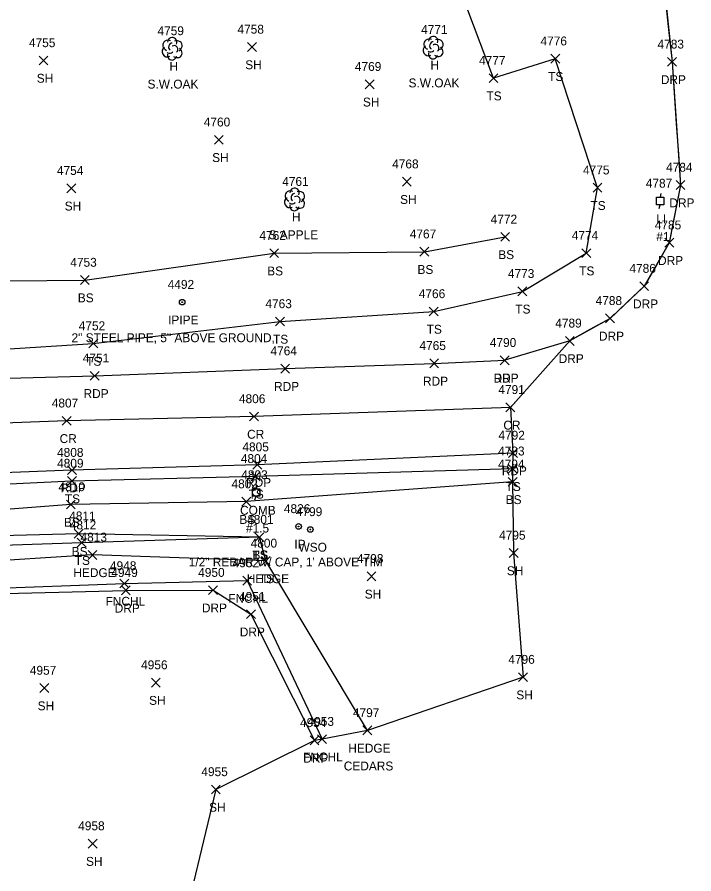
# Model space of a CAD drawing. Extents: x 1472233 to 1475777, y 540726 to 543442.
# Drawn here: x 1475088.3 to 1475240.6, y 541610.2 to 541803 of the extents above; entities that cross this region are included whole.
import ezdxf

# ---------------------------------------------------------------- set-up
doc = ezdxf.new("R2010")
doc.units = 0
for name, color, linetype in [('L_A', 7, 'Continuous'), ('L_C', 7, 'Continuous'), ('L_I', 7, 'Continuous'), ('L_TIC', 7, 'Continuous'), ('LAHR', 7, 'Continuous'), ('LELB', 7, 'Continuous'), ('LFNC', 7, 'Continuous'), ('LSOGP', 7, 'Continuous'), ('LTD', 7, 'Continuous'), ('M_A', 7, 'Continuous'), ('M_C', 7, 'Continuous'), ('M_I', 7, 'Continuous'), ('MPIP', 7, 'Continuous'), ('MPIR', 7, 'Continuous'), ('P_A', 7, 'Continuous'), ('P_I', 7, 'Continuous'), ('P_TIC', 7, 'Continuous'), ('PET', 7, 'Continuous'), ('PRC', 7, 'Continuous'), ('R_A', 7, 'Continuous'), ('R_I', 7, 'Continuous'), ('R_TIC', 7, 'Continuous'), ('RDP', 7, 'Continuous'), ('U_A', 7, 'Continuous'), ('U_C', 7, 'Continuous'), ('U_I', 7, 'Continuous'), ('ULP', 7, 'Continuous'), ('UP', 7, 'Continuous'), ('UWV', 7, 'Continuous')]:
    doc.layers.add(name, color=color, linetype=linetype)

msp = doc.modelspace()

# ---------------------------------------------------------------- linework, layer by layer
at = {"layer": 'L_TIC'}
for points in [[(1475140.15, 541795.25), (1475142.15, 541797.25)], [(1475142.15, 541795.25), (1475140.15, 541797.25)], [(1475093.23, 541792.21), (1475095.23, 541794.21)], [(1475095.23, 541792.21), (1475093.23, 541794.21)], [(1475208.4, 541792.6), (1475210.4, 541794.6)], [(1475210.4, 541792.6), (1475208.4, 541794.6)], [(1475194.51, 541788.24), (1475196.51, 541790.24)], [(1475196.51, 541788.24), (1475194.51, 541790.24)], [(1475166.63, 541786.86), (1475168.63, 541788.86)], [(1475168.63, 541786.86), (1475166.63, 541788.86)], [(1475132.7, 541774.37), (1475134.7, 541776.37)], [(1475134.7, 541774.37), (1475132.7, 541776.37)], [(1475175.01, 541764.94), (1475177.01, 541766.94)], [(1475177.01, 541764.94), (1475175.01, 541766.94)], [(1475099.52, 541763.46), (1475101.52, 541765.46)], [(1475101.52, 541763.46), (1475099.52, 541765.46)], [(1475217.91, 541763.58), (1475219.91, 541765.58)], [(1475219.91, 541763.58), (1475217.91, 541765.58)], [(1475197.13, 541752.53), (1475199.13, 541754.53)], [(1475199.13, 541752.53), (1475197.13, 541754.53)], [(1475178.96, 541749.19), (1475180.96, 541751.19)], [(1475180.96, 541749.19), (1475178.96, 541751.19)], [(1475145.14, 541748.86), (1475147.14, 541750.86)], [(1475147.14, 541748.86), (1475145.14, 541750.86)], [(1475215.38, 541748.87), (1475217.38, 541750.87)], [(1475217.38, 541748.87), (1475215.38, 541750.87)], [(1475102.53, 541742.81), (1475104.53, 541744.81)], [(1475104.53, 541742.81), (1475102.53, 541744.81)], [(1475201, 541740.28), (1475203, 541742.28)], [(1475203, 541740.28), (1475201, 541742.28)], [(1475181.05, 541735.75), (1475183.05, 541737.75)], [(1475183.05, 541735.75), (1475181.05, 541737.75)], [(1475146.48, 541733.5), (1475148.48, 541735.5)], [(1475148.48, 541733.5), (1475146.48, 541735.5)], [(1475104.43, 541728.54), (1475106.43, 541730.54)], [(1475106.43, 541728.54), (1475104.43, 541730.54)], [(1475198.81, 541700.36), (1475200.81, 541702.36)], [(1475200.81, 541700.36), (1475198.81, 541702.36)], [(1475099.64, 541697.61), (1475101.64, 541699.61)], [(1475101.64, 541697.61), (1475099.64, 541699.61)], [(1475140.98, 541698.66), (1475142.98, 541700.66)], [(1475142.98, 541698.66), (1475140.98, 541700.66)], [(1475198.8, 541697.42), (1475200.8, 541699.42)], [(1475200.8, 541697.42), (1475198.8, 541699.42)], [(1475099.4, 541692.32), (1475101.4, 541694.32)], [(1475101.4, 541692.32), (1475099.4, 541694.32)], [(1475138.88, 541692.97), (1475140.88, 541694.97)], [(1475140.88, 541692.97), (1475138.88, 541694.97)], [(1475101.14, 541685.75), (1475103.14, 541687.75)], [(1475103.14, 541685.75), (1475101.14, 541687.75)], [(1475101.85, 541683.73), (1475103.85, 541685.73)], [(1475103.85, 541683.73), (1475101.85, 541685.73)], [(1475141.83, 541684.97), (1475143.83, 541686.97)], [(1475143.83, 541684.97), (1475141.83, 541686.97)], [(1475141.83, 541684.97), (1475143.83, 541686.97)], [(1475143.83, 541684.97), (1475141.83, 541686.97)], [(1475104.26, 541680.99), (1475106.26, 541682.99)], [(1475106.26, 541680.99), (1475104.26, 541682.99)], [(1475143.28, 541679.63), (1475145.28, 541681.63)], [(1475145.28, 541679.63), (1475143.28, 541681.63)], [(1475143.28, 541679.63), (1475145.28, 541681.63)], [(1475145.28, 541679.63), (1475143.28, 541681.63)], [(1475199.02, 541681.42), (1475201.02, 541683.42)], [(1475201.02, 541681.42), (1475199.02, 541683.42)], [(1475167.04, 541676.17), (1475169.04, 541678.17)], [(1475169.04, 541676.17), (1475167.04, 541678.17)], [(1475111.45, 541674.55), (1475113.45, 541676.55)], [(1475113.45, 541674.55), (1475111.45, 541676.55)], [(1475139.07, 541675.21), (1475141.07, 541677.21)], [(1475141.07, 541675.21), (1475139.07, 541677.21)], [(1475201.16, 541653.49), (1475203.16, 541655.49)], [(1475203.16, 541653.49), (1475201.16, 541655.49)], [(1475093.43, 541651.03), (1475095.43, 541653.03)], [(1475095.43, 541651.03), (1475093.43, 541653.03)], [(1475118.51, 541652.26), (1475120.51, 541654.26)], [(1475120.51, 541652.26), (1475118.51, 541654.26)], [(1475166.13, 541641.5), (1475168.13, 541643.5)], [(1475168.13, 541641.5), (1475166.13, 541643.5)], [(1475155.92, 541639.53), (1475157.92, 541641.53)], [(1475157.92, 541639.53), (1475155.92, 541641.53)], [(1475132.02, 541628.22), (1475134.02, 541630.22)], [(1475134.02, 541628.22), (1475132.02, 541630.22)], [(1475104.31, 541616.04), (1475106.31, 541618.04)], [(1475106.31, 541616.04), (1475104.31, 541618.04)]]:
    msp.add_lwpolyline(points, dxfattribs=at)
at = {"layer": 'LAHR'}
msp.add_lwpolyline([(1475167.13, 541642.5), (1475144.28, 541680.63), (1475105.26, 541681.99), (1475067.69, 541679.58), (1475032.2, 541678.45), (1475019.51, 541661.44)], dxfattribs=at)
at = {"layer": 'LELB'}
for points in [[(1474910.45, 541750.65), (1474914.39, 541735.03), (1474919.39, 541725.71), (1474930.04, 541720.27), (1474961.93, 541721.33), (1475011.55, 541722.44), (1475022.2, 541722.54), (1475032.55, 541724.84), (1475062.88, 541726.82), (1475105.43, 541729.54), (1475147.48, 541734.5), (1475182.05, 541736.75), (1475202, 541741.28), (1475216.38, 541749.87), (1475218.91, 541764.58), (1475209.4, 541793.6), (1475195.51, 541789.24), (1475182.19, 541824.51), (1475205.97, 541838.83)], [(1474910.45, 541750.65), (1474924.58, 541730.56), (1474941.35, 541728.56), (1474962.08, 541728.03), (1474998.02, 541730.8), (1475009.39, 541732.31), (1475017.86, 541733.78), (1475016.8, 541737.2), (1475020.59, 541739.44), (1475021.04, 541734.63), (1475029.68, 541737.36), (1475034.73, 541741.76), (1475060.84, 541743.39), (1475103.53, 541743.81), (1475146.14, 541749.86), (1475179.96, 541750.19), (1475198.13, 541753.53)], [(1475199.81, 541701.36), (1475141.98, 541699.66), (1475100.64, 541698.61), (1475061.55, 541696.71), (1475029.2, 541695.84), (1475010.27, 541695.86), (1474971.64, 541693.54), (1474942.67, 541691.89), (1474925.6, 541691.06), (1474919.59, 541685.61), (1474919.21, 541677.06)], [(1475199.8, 541698.42), (1475139.88, 541693.97), (1475100.4, 541693.32), (1475067.21, 541690.76), (1475066.58, 541688.52), (1475066.99, 541685.85)], [(1475144.28, 541680.63), (1475142.83, 541685.97), (1475102.85, 541684.73), (1475064.89, 541683.43), (1475031.09, 541683.95), (1475021.88, 541681.54)], [(1475142.83, 541685.97), (1475102.14, 541686.75), (1475066.99, 541685.85)]]:
    msp.add_lwpolyline(points, dxfattribs=at)
at = {"layer": 'LFNC'}
msp.add_lwpolyline([(1474990.55, 541626.39), (1475013.07, 541649.58), (1475019.95, 541656.11), (1475035.75, 541672.56), (1475079.95, 541674.39), (1475112.45, 541675.55), (1475140.07, 541676.21), (1475156.92, 541640.53)], dxfattribs=at)
at = {"layer": 'LSOGP'}
msp.add_lwpolyline([(1475234.01, 541808.84), (1475234.84, 541800.87), (1475235.67, 541792.9), (1475236.15, 541785.97), (1475236.63, 541779.04), (1475237.11, 541772.12), (1475237.59, 541765.19), (1475236.32, 541758.7), (1475235.05, 541752.21), (1475232.23, 541747.33), (1475229.41, 541742.45), (1475225.57, 541738.82), (1475221.74, 541735.2), (1475217.2, 541732.66), (1475212.67, 541730.13), (1475199.29, 541715.18), (1475199.87, 541704.91), (1475199.81, 541701.36), (1475199.8, 541698.42), (1475200.02, 541682.42), (1475202.16, 541654.49), (1475167.13, 541642.5), (1475156.92, 541640.53), (1475155.22, 541640.25), (1475133.02, 541629.22), (1475120.65, 541577.67)], dxfattribs=at)
at = {"layer": 'LTD'}
for p, q in [((1475123.16, 541795.9), (1475123.16, 541795.9)), ((1475123.16, 541795.9), (1475123.16, 541795.9)), ((1475181.89, 541796.16), (1475181.89, 541796.16)), ((1475181.89, 541796.16), (1475181.89, 541796.16)), ((1475150.7, 541762), (1475150.7, 541762)), ((1475150.7, 541762), (1475150.7, 541762))]:
    msp.add_line(p, q, dxfattribs=at)
for centre in [(1475123.21, 541797.33), (1475181.94, 541797.59), (1475150.75, 541763.44)]:
    msp.add_arc(centre, 1.05, 335.5272, 180.9563, dxfattribs=at)
for centre, major_axis, ratio, start_param, end_param in [((1475122.37, 541796.56), (1.21, -0.51), 0.895232, 1.570796, 4.712389), ((1475124.2, 541796.48), (-1.14, -0.48), 0.949671, 1.570796, 4.712389), ((1475181.1, 541796.82), (1.21, -0.51), 0.895232, 1.570796, 4.712389), ((1475181.68, 541796.61), (-0.208, -0.792), 0.645439, 3.141593, 6.283185), ((1475182.93, 541796.74), (-1.14, -0.48), 0.949671, 1.570796, 4.712389), ((1475122.08, 541795.19), (0.58, -1.04), 0.959034, 3.141593, 6.283185), ((1475122.95, 541796.35), (-0.208, -0.792), 0.645439, 3.141593, 6.283185), ((1475123.66, 541795.73), (-0.5, 0.667), 0.989748, 3.141593, 6.283185), ((1475124.16, 541795.06), (-1.09, 0.79), 0.841452, 1.570796, 4.712389), ((1475180.81, 541795.45), (0.58, -1.04), 0.959034, 3.141593, 6.283185), ((1475181.43, 541795.41), (-0.625, -0.083), 0.423636, 0, 3.141593), ((1475182.39, 541795.99), (-0.5, 0.667), 0.989748, 3.141593, 6.283185), ((1475182.89, 541795.32), (-1.09, 0.79), 0.841452, 1.570796, 4.712389), ((1475123.16, 541794.4), (0.26, 1.06), 0.942809, 1.570796, 4.712389), ((1475122.7, 541795.15), (-0.625, -0.083), 0.423636, 0, 3.141593), ((1475181.89, 541794.66), (0.26, 1.06), 0.942809, 1.570796, 4.712389), ((1475149.91, 541762.67), (1.21, -0.51), 0.895232, 1.570796, 4.712389), ((1475150.49, 541762.46), (-0.208, -0.792), 0.645439, 3.141593, 6.283185), ((1475151.2, 541761.84), (-0.5, 0.667), 0.989748, 3.141593, 6.283185), ((1475151.74, 541762.59), (-1.14, -0.48), 0.949671, 1.570796, 4.712389), ((1475149.62, 541761.29), (0.58, -1.04), 0.959034, 3.141593, 6.283185), ((1475150.7, 541760.5), (0.26, 1.06), 0.942809, 1.570796, 4.712389), ((1475150.24, 541761.25), (-0.625, -0.083), 0.423636, 0, 3.141593), ((1475151.7, 541761.17), (-1.09, 0.79), 0.841452, 1.570796, 4.712389)]:
    msp.add_ellipse(centre, major_axis=major_axis, ratio=ratio, start_param=start_param, end_param=end_param, dxfattribs=at)
at = {"layer": 'MPIP'}
for radius in [0.625, 0.0833]:
    msp.add_circle((1475125.45, 541738.84), radius, dxfattribs=at)
at = {"layer": 'MPIR'}
for radius in [0.625, 0.0833]:
    msp.add_circle((1475151.64, 541688.39), radius, dxfattribs=at)
at = {"layer": 'P_TIC'}
for points in [[(1475181.15, 541724.07), (1475183.15, 541726.07)], [(1475183.15, 541724.07), (1475181.15, 541726.07)], [(1475197.02, 541724.76), (1475199.02, 541726.76)], [(1475199.02, 541724.76), (1475197.02, 541726.76)], [(1475147.63, 541722.89), (1475149.63, 541724.89)], [(1475149.63, 541722.89), (1475147.63, 541724.89)], [(1475104.76, 541721.28), (1475106.76, 541723.28)], [(1475106.76, 541721.28), (1475104.76, 541723.28)], [(1475198.29, 541714.18), (1475200.29, 541716.18)], [(1475200.29, 541714.18), (1475198.29, 541716.18)], [(1475098.43, 541711.15), (1475100.43, 541713.15)], [(1475100.43, 541711.15), (1475098.43, 541713.15)], [(1475140.61, 541712.12), (1475142.61, 541714.12)], [(1475142.61, 541712.12), (1475140.61, 541714.12)], [(1475198.87, 541703.91), (1475200.87, 541705.91)], [(1475200.87, 541703.91), (1475198.87, 541705.91)], [(1475141.34, 541701.28), (1475143.34, 541703.28)], [(1475143.34, 541701.28), (1475141.34, 541703.28)], [(1475099.63, 541700.04), (1475101.63, 541702.04)], [(1475101.63, 541700.04), (1475099.63, 541702.04)]]:
    msp.add_lwpolyline(points, dxfattribs=at)
at = {"layer": 'PET'}
for points in [[(1474657.27, 541669.76), (1474665.58, 541667.38), (1474676.8, 541665.27), (1474682.2, 541664.4), (1474697.2, 541664.83), (1474704.64, 541666.46), (1474739.2, 541683.39), (1474763.06, 541693.05), (1474792.86, 541702.45), (1474827.65, 541708.01), (1474861.88, 541711.09), (1474894.3, 541713.35), (1474920.93, 541714.6), (1474962.11, 541717.1), (1475019.81, 541719.61), (1475064.16, 541721.14), (1475105.76, 541722.28), (1475148.63, 541723.89), (1475182.15, 541725.07), (1475198.02, 541725.76)], [(1475199.87, 541704.91), (1475142.34, 541702.28), (1475100.63, 541701.04), (1475010.06, 541697.51), (1474971.41, 541695.95), (1474942.26, 541694.47), (1474927.08, 541693.58), (1474896.83, 541691.6), (1474867.55, 541689.7), (1474842.5, 541687.47), (1474802.06, 541680.87), (1474754.46, 541664.77), (1474730.61, 541650.46), (1474718.96, 541639.59), (1474715.34, 541631.99), (1474714.77, 541622.13), (1474717.31, 541611.08)]]:
    msp.add_lwpolyline(points, dxfattribs=at)
at = {"layer": 'PRC'}
msp.add_lwpolyline([(1475199.29, 541715.18), (1475141.61, 541713.12), (1475099.43, 541712.15), (1475006.56, 541708.73), (1474971.7, 541707.4), (1474939.76, 541705.56), (1474898.19, 541703.49), (1474863.97, 541700.78), (1474840.38, 541698.64), (1474805.95, 541692.89), (1474749.72, 541674.6), (1474710.14, 541654.68), (1474693.66, 541645.61), (1474686.76, 541641.13)], dxfattribs=at)
at = {"layer": 'R_TIC'}
for points in [[(1475234.67, 541791.9), (1475236.67, 541793.9)], [(1475236.67, 541791.9), (1475234.67, 541793.9)], [(1475236.59, 541764.19), (1475238.59, 541766.19)], [(1475238.59, 541764.19), (1475236.59, 541766.19)], [(1475234.05, 541751.21), (1475236.05, 541753.21)], [(1475236.05, 541751.21), (1475234.05, 541753.21)], [(1475228.41, 541741.45), (1475230.41, 541743.45)], [(1475230.41, 541741.45), (1475228.41, 541743.45)], [(1475220.74, 541734.2), (1475222.74, 541736.2)], [(1475222.74, 541734.2), (1475220.74, 541736.2)], [(1475211.67, 541729.13), (1475213.67, 541731.13)], [(1475213.67, 541729.13), (1475211.67, 541731.13)], [(1475197.02, 541724.76), (1475199.02, 541726.76)], [(1475199.02, 541724.76), (1475197.02, 541726.76)], [(1475111.77, 541673.01), (1475113.77, 541675.01)], [(1475113.77, 541673.01), (1475111.77, 541675.01)], [(1475131.39, 541673.05), (1475133.39, 541675.05)], [(1475133.39, 541673.05), (1475131.39, 541675.05)], [(1475139.92, 541667.65), (1475141.92, 541669.65)], [(1475141.92, 541667.65), (1475139.92, 541669.65)], [(1475154.22, 541639.25), (1475156.22, 541641.25)], [(1475156.22, 541639.25), (1475154.22, 541641.25)]]:
    msp.add_lwpolyline(points, dxfattribs=at)
at = {"layer": 'RDP'}
for points in [[(1475228.15, 541844.48), (1475232.35, 541824.77), (1475235.67, 541792.9), (1475237.59, 541765.19), (1475235.05, 541752.21), (1475229.41, 541742.45), (1475221.74, 541735.2), (1475212.67, 541730.13), (1475198.02, 541725.76)], [(1474991.65, 541625.41), (1475020.66, 541654.96), (1475035.87, 541671.23), (1475079.45, 541673.16), (1475112.77, 541674.01), (1475132.39, 541674.05), (1475140.92, 541668.65), (1475155.22, 541640.25)]]:
    msp.add_lwpolyline(points, dxfattribs=at)
at = {"layer": 'ULP'}
for p, q in [((1475233.19, 541763.26), (1475233.03, 541762.43)), ((1475232.19, 541760.76), (1475232.19, 541762.43)), ((1475232.19, 541762.43), (1475233.86, 541762.43)), ((1475233.86, 541760.76), (1475232.19, 541760.76)), ((1475232.78, 541759.93), (1475233.03, 541760.76)), ((1475233.03, 541761.6), (1475233.03, 541761.6)), ((1475233.86, 541762.43), (1475233.86, 541760.76))]:
    msp.add_line(p, q, dxfattribs=at)
at = {"layer": 'UP'}
for p, q in [((1475142.33, 541697.69), (1475142.08, 541696.85)), ((1475141.25, 541695.19), (1475141.25, 541696.85)), ((1475141.25, 541696.85), (1475142.91, 541696.85)), ((1475142.91, 541695.19), (1475141.25, 541695.19)), ((1475141.83, 541694.35), (1475142.08, 541695.19)), ((1475142.08, 541696.02), (1475142.08, 541696.02)), ((1475142.91, 541696.85), (1475142.91, 541695.19))]:
    msp.add_line(p, q, dxfattribs=at)
msp.add_circle((1475142.08, 541696.02), 0.833, dxfattribs=at)
at = {"layer": 'UWV'}
for radius in [0.625, 0.0833]:
    msp.add_circle((1475154.29, 541687.71), radius, dxfattribs=at)

# ---------------------------------------------------------------- texts
at = {"layer": 'L_A'}
for s, p in [('H', (1475122.59, 541790.9)), ('SH', (1475139.64, 541791.25)), ('H', (1475181.32, 541791.16)), ('SH', (1475092.72, 541788.21)), ('TS', (1475207.81, 541788.6)), ('TS', (1475193.92, 541784.24)), ('SH', (1475166.12, 541782.86)), ('SH', (1475132.19, 541770.37)), ('SH', (1475174.49, 541760.94)), ('SH', (1475099.01, 541759.46)), ('TS', (1475217.32, 541759.58)), ('H', (1475150.14, 541757)), ('BS', (1475196.57, 541748.53)), ('BS', (1475178.4, 541745.19)), ('BS', (1475144.58, 541744.86)), ('TS', (1475214.79, 541744.87)), ('BS', (1475101.97, 541738.81)), ('TS', (1475200.41, 541736.28)), ('TS', (1475180.46, 541731.75)), ('TS', (1475145.89, 541729.5)), ('TS', (1475103.84, 541724.54)), ('TS', (1475198.22, 541696.36)), ('TS', (1475099.05, 541693.61)), ('TS', (1475140.39, 541694.66)), ('BS', (1475198.24, 541693.42)), ('BS', (1475098.84, 541688.32)), ('BS', (1475138.32, 541688.97)), ('BS', (1475100.58, 541681.75)), ('TS', (1475101.26, 541679.73)), ('TS', (1475141.24, 541680.97)), ('BS', (1475141.27, 541680.97)), ('HEDGE', (1475100.96, 541676.99)), ('SH', (1475198.51, 541677.42)), ('HEDGE', (1475139.98, 541675.63)), ('TS', (1475142.69, 541675.63)), ('SH', (1475166.52, 541672.17)), ('FNCHL', (1475108.2, 541670.55)), ('FNCHL', (1475135.82, 541671.21)), ('SH', (1475200.64, 541649.49)), ('SH', (1475092.92, 541647.03)), ('SH', (1475118, 541648.26)), ('HEDGE', (1475162.83, 541637.5)), ('FNCHL', (1475152.66, 541635.53)), ('SH', (1475131.51, 541624.22)), ('SH', (1475103.8, 541612.04))]:
    msp.add_text(s, height=2, dxfattribs=at).set_placement(p)
at = {"layer": 'L_C'}
for s, p in [('S.W.OAK', (1475117.65, 541786.9)), ('S.W.OAK', (1475176.38, 541787.16)), ('S.APPLE', (1475144.89, 541753)), ('CEDARS', (1475161.81, 541633.5))]:
    msp.add_text(s, height=2, dxfattribs=at).set_placement(p)
at = {"layer": 'L_I'}
for s, p in [('4758', (1475137.89, 541799.25)), ('4771', (1475179.2, 541799.16)), ('4759', (1475119.89, 541798.9)), ('4755', (1475090.97, 541796.21)), ('4776', (1475206.08, 541796.6)), ('4777', (1475192.25, 541792.24)), ('4769', (1475164.31, 541790.86)), ('4760', (1475130.31, 541778.37)), ('4768', (1475172.7, 541768.94)), ('4754', (1475097.26, 541767.46)), ('4775', (1475215.65, 541767.58)), ('4761', (1475147.96, 541765)), ('4772', (1475194.87, 541756.53)), ('4762', (1475142.83, 541752.86)), ('4767', (1475176.66, 541753.19)), ('4774', (1475213.12, 541752.87)), ('4753', (1475100.27, 541746.81)), ('4773', (1475198.74, 541744.28)), ('4766', (1475178.69, 541739.75)), ('4763', (1475144.17, 541737.5)), ('4752', (1475102.17, 541732.54)), ('4793', (1475196.55, 541704.36)), ('4809', (1475097.3, 541701.61)), ('4804', (1475138.65, 541702.66)), ('4794', (1475196.54, 541701.42)), ('4802', (1475136.54, 541696.97)), ('4810', (1475097.62, 541696.32)), ('4811', (1475100.02, 541689.75)), ('4812', (1475100.16, 541687.73)), ('4801', (1475140.06, 541688.97)), ('4801', (1475140.06, 541688.97)), ('4795', (1475196.76, 541685.42)), ('4813', (1475102.57, 541684.99)), ('4800', (1475140.85, 541683.63)), ('4800', (1475140.85, 541683.63)), ('4798', (1475164.78, 541680.17)), ('4948', (1475109.19, 541678.55)), ('4952', (1475136.81, 541679.21)), ('4796', (1475198.84, 541657.49)), ('4957', (1475091.17, 541655.03)), ('4956', (1475116.2, 541656.26)), ('4797', (1475163.87, 541645.5)), ('4953', (1475153.66, 541643.53)), ('4955', (1475129.76, 541632.22)), ('4958', (1475102.05, 541620.04))]:
    msp.add_text(s, height=2, dxfattribs=at).set_placement(p)
at = {"layer": 'M_A'}
for s, p in [('IPIPE', (1475122.28, 541733.84)), ('IP', (1475150.69, 541683.39))]:
    msp.add_text(s, height=2, dxfattribs=at).set_placement(p)
at = {"layer": 'M_C'}
for s, p in [('2" STEEL PIPE, 5" ABOVE GROUND,', (1475100.55, 541729.84)), ('1/2" REBAR W/ CAP, 1\' ABOVE TIM', (1475126.92, 541679.39))]:
    msp.add_text(s, height=2, dxfattribs=at).set_placement(p)
at = {"layer": 'M_I'}
for s, p in [('4492', (1475122.19, 541741.84)), ('4826', (1475148.33, 541691.39))]:
    msp.add_text(s, height=2, dxfattribs=at).set_placement(p)
at = {"layer": 'P_A'}
for s, p in [('RDP', (1475195.51, 541720.76)), ('RDP', (1475146.12, 541718.89)), ('RDP', (1475179.63, 541720.07)), ('RDP', (1475103.25, 541717.28)), ('CR', (1475197.72, 541710.18)), ('CR', (1475097.87, 541707.15)), ('CR', (1475140.05, 541708.12)), ('RDP', (1475197.36, 541699.91)), ('RDP', (1475139.82, 541697.28)), ('RDP', (1475098.11, 541696.04))]:
    msp.add_text(s, height=2, dxfattribs=at).set_placement(p)
at = {"layer": 'P_I'}
for s, p in [('4765', (1475178.84, 541728.07)), ('4790', (1475194.68, 541728.76)), ('4764', (1475145.32, 541726.89)), ('4751', (1475103.07, 541725.28)), ('4791', (1475196.59, 541718.18)), ('4807', (1475096.1, 541715.15)), ('4806', (1475138.22, 541716.12)), ('4792', (1475196.61, 541707.91)), ('4805', (1475139, 541705.28)), ('4808', (1475097.29, 541704.04))]:
    msp.add_text(s, height=2, dxfattribs=at).set_placement(p)
at = {"layer": 'R_A'}
for p in [(1475233.16, 541787.9), (1475235.08, 541760.19), (1475232.53, 541747.21), (1475226.9, 541737.45), (1475219.23, 541730.2), (1475210.16, 541725.13), (1475195.51, 541720.76), (1475110.26, 541669.01), (1475129.88, 541669.05), (1475138.41, 541663.65), (1475152.7, 541635.25)]:
    msp.add_text('DRP', height=2, dxfattribs=at).set_placement(p)
at = {"layer": 'R_I'}
for s, p in [('4783', (1475232.41, 541795.9)), ('4784', (1475234.33, 541768.19)), ('4785', (1475231.79, 541755.21)), ('4786', (1475226.09, 541745.45)), ('4788', (1475218.48, 541738.2)), ('4789', (1475209.4, 541733.13)), ('4790', (1475194.68, 541728.76)), ('4949', (1475109.5, 541677.01)), ('4950', (1475129.05, 541677.05)), ('4951', (1475138.23, 541671.65)), ('4954', (1475151.96, 541643.25))]:
    msp.add_text(s, height=2, dxfattribs=at).set_placement(p)
at = {"layer": 'U_A'}
for s, p in [('LI', (1475232.13, 541756.6)), ('COMB', (1475138.47, 541691.02)), ('WSO', (1475151.62, 541682.71))]:
    msp.add_text(s, height=2, dxfattribs=at).set_placement(p)
at = {"layer": 'U_C'}
for s, p in [('#1', (1475232.13, 541752.6)), ('#1.5', (1475139.8, 541687.02))]:
    msp.add_text(s, height=2, dxfattribs=at).set_placement(p)
at = {"layer": 'U_I'}
for s, p in [('4787', (1475229.77, 541764.6)), ('4803', (1475138.74, 541699.02)), ('4799', (1475151.02, 541690.71))]:
    msp.add_text(s, height=2, dxfattribs=at).set_placement(p)

doc.saveas('drawing.dxf')
